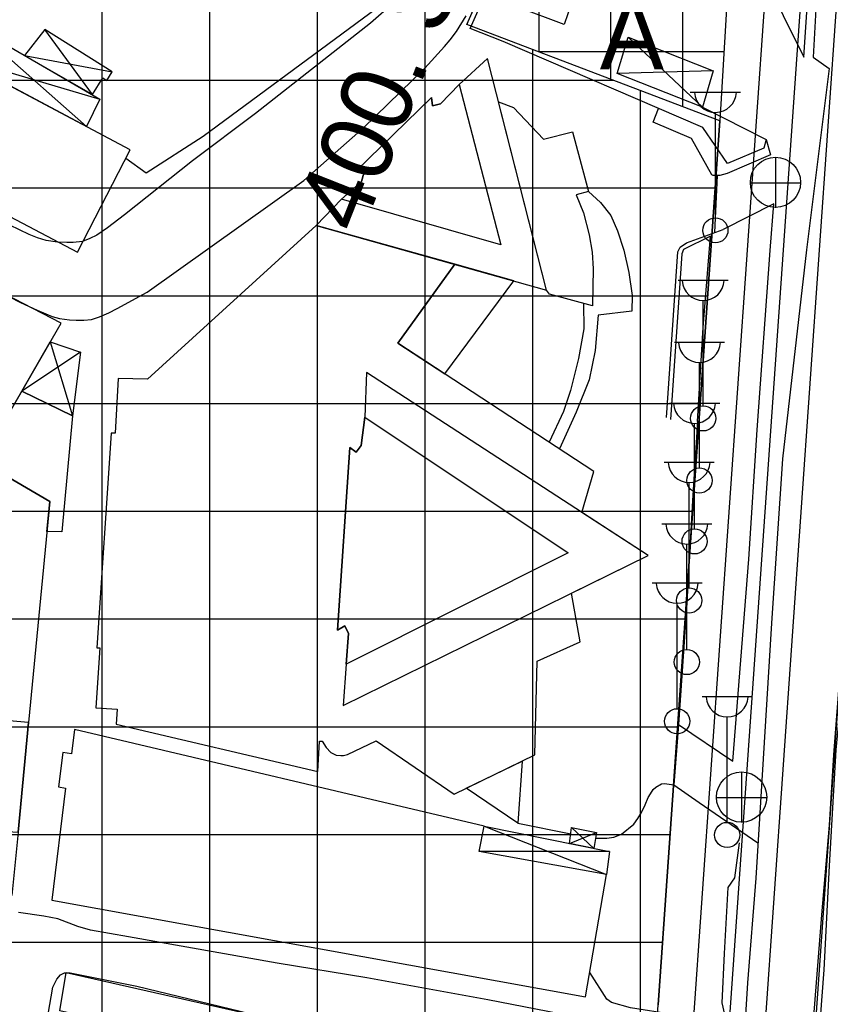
# Model space of a CAD drawing. Extents: x 417995 to 421451, y 4454518 to 4458015.
# Drawn here: x 420110.2 to 420223.1, y 4455373.1 to 4455510.2 of the extents above; entities that cross this region are included whole.
import ezdxf

# ---------------------------------------------------------------- set-up
doc = ezdxf.new("R2010")
doc.units = 0
for name, color, linetype in [('ADAKENARI', 7, 'Continuous'), ('B_Imalat', 7, 'Continuous'), ('B_Kapi', 7, 'Continuous'), ('B_Sundurma', 7, 'Continuous'), ('B_Teras', 7, 'Continuous'), ('B_Ticari', 7, 'Continuous'), ('KALDIRIM_FAT', 7, 'Continuous'), ('PL_BAKIM_AKARYAKIT', 7, 'Continuous'), ('PL_TİCARET', 7, 'Continuous'), ('S_Cad_Sok_Lambasi', 7, 'Continuous'), ('S_Rogar_Kapagi', 7, 'Continuous'), ('SEMBOL_FAT', 7, 'Continuous'), ('Sinir_Cit_bir_taraf', 7, 'Continuous'), ('Sinir_Duvar_tek_tarafa_ait', 7, 'Continuous'), ('Sinir_Ist_Duvari', 7, 'Continuous'), ('Sinir_Tel_bir_taraf', 7, 'Continuous'), ('TRFAT_AKARYAKITSERVİ', 7, 'Continuous'), ('TRFAT_TİCARET', 7, 'Continuous'), ('Y_Cadde_Yol', 7, 'Continuous'), ('Yol_Kaldirim_kenari_bordurtasi', 7, 'Continuous'), ('Yol_Sose', 7, 'Continuous')]:
    doc.layers.add(name, color=color, linetype=linetype)

msp = doc.modelspace()

# ---------------------------------------------------------------- linework, layer by layer
at = {"layer": 'ADAKENARI'}
for p, q in [((420172.52, 4455509.54), (420190.39, 4455549.96)), ((420210.34, 4455539.87), (420207.73, 4455496.12)), ((420207.73, 4455496.12), (420172.52, 4455509.54)), ((420207.73, 4455496.12), (420204.72, 4455452.72)), ((420204.72, 4455452.72), (420200.5, 4455392.26)), ((420200.5, 4455392.26), (420199.15, 4455373.07))]:
    msp.add_line(p, q, dxfattribs=at)
at = {"layer": 'B_Imalat'}
msp.add_lwpolyline([(420041.93, 4455518.07), (420118.28, 4455477.85), (420125.62, 4455492.07), (420049.45, 4455532.55)], close=True, dxfattribs=at)
at = {"layer": 'B_Kapi'}
for points in [[(420207.04, 4455480.58), (420207.44, 4455488.49)], [(420202.01, 4455412.09), (420201.36, 4455403.68)]]:
    msp.add_lwpolyline(points, dxfattribs=at)
at = {"layer": 'B_Sundurma'}
for p, q in [((420103.37, 4455509.59), (420119.53, 4455495.31)), ((420120.34, 4455499.76), (420113.72, 4455508.84)), ((420194.99, 4455507.76), (420205.34, 4455498.03)), ((420101.17, 4455505.07), (420121.39, 4455499.15)), ((420110.9, 4455505.23), (420123.1, 4455502.92)), ((420206.84, 4455503.07), (420193.46, 4455502.7)), ((420114.48, 4455465.36), (420117.55, 4455455.05)), ((420118.7, 4455463.89), (420110.49, 4455458.46)), ((420174.92, 4455397.93), (420191.96, 4455391.19)), ((420186.8, 4455395.53), (420190.55, 4455397.05)), ((420187.08, 4455397.76), (420190.2, 4455394.84)), ((420192.39, 4455394.4), (420174.23, 4455394.42))]:
    msp.add_line(p, q, dxfattribs=at)
for points in [[(420101.17, 4455505.07), (420103.37, 4455509.59), (420121.39, 4455499.15), (420119.53, 4455495.31)], [(420110.9, 4455505.23), (420120.34, 4455499.76), (420121.81, 4455502.12), (420122.34, 4455501.74), (420123.1, 4455502.92), (420113.72, 4455508.84)], [(420194.99, 4455507.76), (420206.84, 4455503.07), (420205.34, 4455498.03), (420193.46, 4455502.7)], [(420114.48, 4455465.36), (420118.7, 4455463.89), (420117.55, 4455455.05), (420110.49, 4455458.46)], [(420174.92, 4455397.93), (420192.39, 4455394.4), (420191.96, 4455391.19), (420174.23, 4455394.42)], [(420186.8, 4455395.53), (420187.08, 4455397.76), (420190.55, 4455397.05), (420190.2, 4455394.84)]]:
    msp.add_lwpolyline(points, close=True, dxfattribs=at)
at = {"layer": 'B_Teras'}
for points in [[(420171.43, 4455501.18), (420177.24, 4455478.86), (420155.05, 4455485.2), (420157.81, 4455487.69), (420158.14, 4455488.85), (420157.03, 4455489.13), (420167.6, 4455499.36), (420167.73, 4455498.22), (420168.83, 4455498.49)], [(420158.28, 4455454.85), (420186.63, 4455435.96), (420155.7, 4455420.5), (420156.01, 4455424.74), (420155.51, 4455425.81), (420154.48, 4455425.23), (420156.22, 4455450.64), (420157.07, 4455449.99), (420157.8, 4455450.9)], [(420104.95, 4455412.91), (420103.52, 4455397.88), (420105.38, 4455397.75), (420105.38, 4455397.39), (420110, 4455397.08), (420111.45, 4455412.34)]]:
    msp.add_lwpolyline(points, close=True, dxfattribs=at)
at = {"layer": 'B_Ticari'}
for points in [[(420187.61, 4455514.01), (420186.05, 4455509.54), (420179.59, 4455511.94), (420182.15, 4455519.47), (420182.52, 4455519.34), (420183.8, 4455523.12), (420184.1, 4455523.04), (420186.19, 4455528.59), (420191.33, 4455526.66), (420191.14, 4455526.33), (420189.5, 4455526.65), (420187.03, 4455514.12)], [(420175.38, 4455504.8), (420171.43, 4455501.18), (420168.83, 4455498.49), (420167.73, 4455498.22), (420167.6, 4455499.36), (420157.03, 4455489.13), (420158.14, 4455488.85), (420157.81, 4455487.69), (420155.05, 4455485.2), (420151.5, 4455481.56), (420183.61, 4455472.56)], [(420176.92, 4455498.76), (420179.02, 4455497.99), (420183.18, 4455493.54), (420187.23, 4455494.57), (420189.44, 4455486.29), (420187.75, 4455485.81), (420188.75, 4455483.3), (420189.54, 4455480.24), (420189.94, 4455477.83), (420190.1, 4455475.53), (420190, 4455470.37), (420184, 4455471.99), (420183.61, 4455472.56)], [(420151.5, 4455481.56), (420128.01, 4455460.16), (420123.95, 4455460.26), (420123.53, 4455452.62), (420122.94, 4455452.64), (420120.97, 4455422.74), (420121.39, 4455422.73), (420120.84, 4455414.4), (420123.8, 4455414.22), (420123.67, 4455412.12), (420151.76, 4455405.55), (420151.99, 4455409.74), (420152.33, 4455409.74), (420152.9, 4455408.9), (420153.57, 4455408.19), (420154.28, 4455407.83), (420154.93, 4455407.75), (420155.34, 4455407.75), (420155.89, 4455407.92), (420159.85, 4455409.79), (420170.73, 4455402.39), (420181.97, 4455407.86), (420182.31, 4455420.89), (420188.3, 4455423.61), (420187.1, 4455430.35), (420197.76, 4455435.59), (420188.53, 4455441.59), (420190.21, 4455447.3), (420162.91, 4455465.17), (420170.81, 4455476.15)], [(420169.43, 4455460.9), (420179.05, 4455473.84), (420170.81, 4455476.15), (420162.91, 4455465.17)], [(420097.62, 4455456.36), (420106.39, 4455451.36), (420115.97, 4455467.94), (420106.81, 4455472.7)], [(420158.53, 4455461.07), (420158.28, 4455454.85), (420157.8, 4455450.9), (420157.07, 4455449.99), (420156.22, 4455450.64), (420154.48, 4455425.23), (420155.51, 4455425.81), (420156.01, 4455424.74), (420155.7, 4455420.5), (420155.29, 4455414.71), (420197.76, 4455435.59)], [(420110.49, 4455458.46), (420117.55, 4455455.05), (420116.09, 4455438.88), (420114.01, 4455438.97), (420114.4, 4455443.12), (420101.91, 4455450.4), (420100.74, 4455448.33), (420094.99, 4455451.78), (420097.62, 4455456.36), (420106.39, 4455451.36)], [(420086.64, 4455440.04), (420087.55, 4455445.76), (420088.04, 4455445.69), (420088.62, 4455449.16), (420088.22, 4455449.31), (420089.37, 4455455.15), (420100.74, 4455448.33), (420101.91, 4455450.4), (420114.4, 4455443.12), (420111.45, 4455412.34), (420110, 4455397.08), (420109.11, 4455388.29), (420097.16, 4455390.09), (420097.35, 4455391.3), (420093.62, 4455391.86), (420093.56, 4455391.46), (420088.68, 4455392.21), (420095.27, 4455422.83), (420098.34, 4455437.73)], [(420117.86, 4455411.37), (420117.43, 4455408), (420116.24, 4455408.18), (420115.6, 4455403.39), (420116.6, 4455403.22), (420114.7, 4455387.64), (420189.05, 4455374.18), (420191.96, 4455391.19), (420174.23, 4455394.42), (420174.92, 4455397.93)], [(420180.19, 4455406.99), (420179.61, 4455398.34), (420172.41, 4455403.2)], [(420115.79, 4455372.21), (420116.67, 4455377.57), (420155.03, 4455368.88), (420154.03, 4455363.64)]]:
    msp.add_lwpolyline(points, close=True, dxfattribs=at)
at = {"layer": 'KALDIRIM_FAT'}
for p, q in [((420215.94, 4455540.77), (420179.4, 4455019.05)), ((420220.93, 4455540.45), (420184.39, 4455018.74)), ((420225.92, 4455540.14), (420189.38, 4455018.43)), ((420232.91, 4455539.7), (420196.37, 4455018))]:
    msp.add_line(p, q, dxfattribs=at)
at = {"layer": 'PL_BAKIM_AKARYAKIT'}
msp.add_lwpolyline([(420210.34, 4455539.87), (420207.73, 4455496.12), (420207.73, 4455496.12), (420172.52, 4455509.54), (420172.52, 4455509.54), (420190.39, 4455549.96), (420195.36, 4455552.2), (420207.7, 4455544.95), (420208.06, 4455544.74), (420209.7, 4455543.66), (420210.28, 4455542.59), (420210.47, 4455541.33)], close=True, dxfattribs=at)
at = {"layer": 'PL_TİCARET'}
msp.add_lwpolyline([(420188.54, 4455224.54), (420195.2, 4455314.87), (420199.15, 4455373.07), (420200.5, 4455392.26), (420204.72, 4455452.72), (420207.73, 4455496.12), (420207.73, 4455496.12), (420172.52, 4455509.54), (420172.52, 4455509.54), (420190.39, 4455549.96), (420195.36, 4455552.2), (420210.57, 4455543.27), (420211.61, 4455562.8), (420214.19, 4455614.16), (420222.97, 4455770), (420224.17, 4455789.96), (420227.34, 4455842.37), (420228.66, 4455862.28), (420230.08, 4455883.68), (420231.44, 4455905.4), (420232.85, 4455927.79), (420233.94, 4455946.2)], dxfattribs=at)
at = {"layer": 'S_Cad_Sok_Lambasi'}
for p, q in [((420203.63, 4455500.12), (420210.63, 4455500.12)), ((420207.13, 4455482.62), (420207.13, 4455497.29)), ((420201.93, 4455473.94), (420208.93, 4455473.94)), ((420205.43, 4455456.44), (420205.43, 4455471.12)), ((420201.41, 4455465.3), (420208.41, 4455465.3)), ((420204.91, 4455447.8), (420204.91, 4455462.48)), ((420200.73, 4455456.82), (420207.73, 4455456.82)), ((420204.23, 4455439.32), (420204.23, 4455454)), ((420199.97, 4455448.6), (420206.97, 4455448.6)), ((420203.47, 4455431.1), (420203.47, 4455445.78)), ((420199.65, 4455440.02), (420206.65, 4455440.02)), ((420203.15, 4455422.52), (420203.15, 4455437.2)), ((420198.3, 4455431.78), (420205.3, 4455431.78)), ((420201.8, 4455414.28), (420201.8, 4455428.96)), ((420205.27, 4455415.96), (420212.27, 4455415.96)), ((420208.77, 4455398.46), (420208.77, 4455413.13))]:
    msp.add_line(p, q, dxfattribs=at)
for centre in [(420207.13, 4455480.87), (420205.43, 4455454.69), (420204.91, 4455446.05), (420204.23, 4455437.57), (420203.47, 4455429.35), (420203.15, 4455420.77), (420201.8, 4455412.53), (420208.77, 4455396.71)]:
    msp.add_circle(centre, 1.75, dxfattribs=at)
for centre in [(420207.13, 4455500.22), (420205.43, 4455474.04), (420204.91, 4455465.41), (420204.23, 4455456.93), (420203.47, 4455448.71), (420203.15, 4455440.13), (420201.8, 4455431.89), (420208.77, 4455416.06)]:
    msp.add_arc(centre, 2.93, 183.298, 356.9072, dxfattribs=at)
at = {"layer": 'S_Rogar_Kapagi'}
for p, q in [((420215.55, 4455484.02), (420215.55, 4455491.02)), ((420211.98, 4455487.48), (420218.98, 4455487.48)), ((420210.83, 4455398.44), (420210.83, 4455405.44)), ((420207.26, 4455401.9), (420214.26, 4455401.9))]:
    msp.add_line(p, q, dxfattribs=at)
for centre in [(420215.5, 4455487.55), (420210.78, 4455401.97)]:
    msp.add_circle(centre, 3.5, dxfattribs=at)
at = {"layer": 'Sinir_Cit_bir_taraf'}
msp.add_lwpolyline([(420188.76, 4455470.7), (420188.79, 4455467.17), (420188.06, 4455463.01), (420186.95, 4455458.56), (420185.98, 4455455.64), (420183.95, 4455451.4)], dxfattribs=at)
at = {"layer": 'Sinir_Duvar_tek_tarafa_ait'}
for points in [[(420167.78, 4455524.23), (420163.77, 4455514.62), (420135.75, 4455493.95), (420127.85, 4455488.83), (420124.99, 4455490.85)], [(420206.61, 4455371.15), (420208.43, 4455371.71), (420208.06, 4455373.32), (420208.39, 4455380.19), (420208.9, 4455389.39), (420209.83, 4455390.74), (420210.47, 4455395.61)]]:
    msp.add_lwpolyline(points, dxfattribs=at)
at = {"layer": 'Sinir_Ist_Duvari'}
for points in [[(420172.99, 4455508.98), (420174.98, 4455513.5)], [(420204.65, 4455454.28), (420205.44, 4455467.34), (420206.44, 4455480.06), (420202.69, 4455478.21), (420202.44, 4455477.62), (420200.88, 4455454.56)], [(420226.85, 4455423.47), (420225.33, 4455423.54), (420223.92, 4455408.55), (420222.97, 4455392.41), (420222.24, 4455377.94), (420220.94, 4455360.82), (420219.98, 4455345.34), (420218.65, 4455322.08)]]:
    msp.add_lwpolyline(points, dxfattribs=at)
at = {"layer": 'Sinir_Tel_bir_taraf'}
for points in [[(420205.34, 4455498.03), (420214.2, 4455493.5), (420213.88, 4455492.33), (420208.8, 4455490.16), (420205.37, 4455495.2), (420177.58, 4455507.15), (420172.99, 4455508.98)], [(420200.34, 4455454.8), (420201.37, 4455470.4), (420201.89, 4455477.87), (420202.24, 4455478.54), (420203.09, 4455479.11), (420208.19, 4455481.01)], [(420206.61, 4455371.15), (420201.2, 4455371.7), (420195.3, 4455372.66), (420192.67, 4455373.37), (420192, 4455373.86), (420189.63, 4455377.56)]]:
    msp.add_lwpolyline(points, dxfattribs=at)
at = {"layer": 'TRFAT_AKARYAKITSERVİ'}
for p, q in [((420182.54, 4455513.49), (420182.54, 4455505.72)), ((420192.54, 4455513.49), (420192.54, 4455501.91)), ((420202.54, 4455513.49), (420202.54, 4455498.1)), ((420172.54, 4455509.6), (420172.54, 4455509.53)), ((420182.42, 4455505.77), (420208.31, 4455505.77))]:
    msp.add_line(p, q, dxfattribs=at)
at = {"layer": 'TRFAT_TİCARET'}
for p, q in [((420166.68, 4455199.52), (420166.68, 4456009.42)), ((420151.68, 4455202.28), (420151.68, 4455965.68)), ((420136.68, 4455205.03), (420136.68, 4455929.15)), ((420121.68, 4455207.79), (420121.68, 4455897.66)), ((420181.68, 4455196.77), (420181.68, 4455506.05)), ((419811.18, 4455501.77), (420192.89, 4455501.77)), ((420196.68, 4455336.59), (420196.68, 4455500.33)), ((419812.07, 4455486.77), (420207.08, 4455486.77)), ((419812.97, 4455471.77), (420206.04, 4455471.77)), ((419813.87, 4455456.77), (420205, 4455456.77)), ((419814.76, 4455441.77), (420203.95, 4455441.77)), ((419815.66, 4455426.77), (420202.91, 4455426.77)), ((419817.03, 4455411.77), (420201.86, 4455411.77)), ((419818.02, 4455396.77), (420200.81, 4455396.77)), ((419817.48, 4455381.77), (420199.76, 4455381.77))]:
    msp.add_line(p, q, dxfattribs=at)
at = {"layer": 'Yol_Kaldirim_kenari_bordurtasi'}
for points in [[(420220.61, 4455549.03), (420219.92, 4455548.14), (420219.51, 4455546.9), (420217.83, 4455540.32), (420217, 4455536.74), (420215.93, 4455530.29), (420214.65, 4455518.3), (420214.55, 4455515.65), (420214.7, 4455514.65), (420216.57, 4455510.77), (420219.46, 4455504.99), (420220.39, 4455518.94)], [(420214.2, 4455493.5), (420214.81, 4455491.37), (420208.75, 4455488.78), (420207.75, 4455488.49), (420207.19, 4455488.5), (420206.81, 4455488.52), (420206.62, 4455488.61), (420203.79, 4455493.65), (420198.44, 4455495.94), (420199.19, 4455497.85)], [(420189.44, 4455486.29), (420191.11, 4455484.73), (420192.55, 4455482.94), (420193.47, 4455480.81), (420194.36, 4455478.13), (420195.09, 4455475.02), (420195.55, 4455471.81), (420195.49, 4455469.63), (420190.82, 4455469.05), (420190.38, 4455464.16), (420189.53, 4455460.04), (420187.75, 4455455.54), (420185.39, 4455450.46)], [(420204.65, 4455454.28), (420203.92, 4455443.26), (420203.13, 4455429.03), (420202.01, 4455412.09), (420209.54, 4455406.98), (420211.8, 4455435.09), (420212.96, 4455453.08), (420214.76, 4455478.05), (420215.25, 4455484.57), (420208.19, 4455481.01)], [(420190.43, 4455396.28), (420192.01, 4455396.25), (420193, 4455396.38), (420194.03, 4455396.8), (420195.79, 4455398.2), (420196.33, 4455399), (420196.83, 4455399.85), (420197.36, 4455400.92), (420197.77, 4455401.92), (420198.09, 4455402.45), (420198.44, 4455403.01), (420198.81, 4455403.37), (420199.63, 4455403.82), (420200.04, 4455403.88), (420201.36, 4455403.68), (420204.88, 4455401.21), (420213.05, 4455395.63)], [(420179.61, 4455398.34), (420186.97, 4455396.86)]]:
    msp.add_lwpolyline(points, dxfattribs=at)
at = {"layer": 'Yol_Sose'}
for points in [[(420221.75, 4455523.41), (420220.77, 4455504.97), (420222.96, 4455503.39), (420219.83, 4455478.14), (420216.5, 4455449.07), (420214.94, 4455426.2), (420212.75, 4455390.67), (420211.61, 4455376.11), (420211.32, 4455371.64), (420211.14, 4455370.75), (420210.86, 4455370.18), (420210.33, 4455369.73), (420209.41, 4455369.34), (420207.62, 4455369.06), (420205.34, 4455368.83), (420202.46, 4455368.79), (420198.81, 4455369.21)], [(420015.86, 4455522.19), (420042.53, 4455508.25), (420071.59, 4455491.6), (420104.17, 4455473.97), (420110.32, 4455470.82), (420112.63, 4455469.77), (420113.86, 4455469.25), (420114.73, 4455468.88), (420115.76, 4455468.6), (420117.13, 4455468.42), (420118.08, 4455468.37), (420119.14, 4455468.37), (420120.23, 4455468.46), (420121.35, 4455468.85), (420122.62, 4455469.4), (420123.81, 4455469.97), (420127.95, 4455472.25), (420149.79, 4455487.8), (420158.13, 4455495.12), (420166.66, 4455503.43), (420169.41, 4455506.44), (420170.18, 4455507.4), (420171.04, 4455508.56), (420172.39, 4455510.71)], [(420162.39, 4455512.59), (420159.08, 4455509.72), (420143.08, 4455497.12), (420134.29, 4455490.53), (420124.82, 4455483.03), (420122.46, 4455481.21), (420120.94, 4455480.2), (420119.98, 4455479.72), (420118.98, 4455479.32), (420117.64, 4455479.18), (420116.77, 4455479.19), (420115.49, 4455479.24), (420113.9, 4455479.46), (420112.7, 4455479.81), (420111.55, 4455480.28), (420106.12, 4455482.9), (420081.68, 4455495.59), (420057.33, 4455508.38), (420041.82, 4455516.58)], [(420217.96, 4455322.58), (420218.95, 4455339.33), (420219.8, 4455354.83), (420220.58, 4455367.9), (420221.94, 4455385.58), (420223.04, 4455398.06), (420223.63, 4455407.88), (420224.55, 4455419.86), (420225.42, 4455430.33), (420226.92, 4455443.13), (420227.96, 4455457.65), (420228.89, 4455470.32), (420229.8, 4455481.61), (420231.16, 4455503.75), (420231.95, 4455516.36)], [(420198.81, 4455369.21), (420175.41, 4455373.74), (420158.57, 4455376.82), (420146.09, 4455378.85), (420125.38, 4455382.52), (420120.07, 4455383.45), (420118.33, 4455383.98), (420115.53, 4455385.01), (420113.58, 4455385.38), (420110.05, 4455385.92)], [(420110.88, 4455352.7), (420114.84, 4455375.5), (420115.4, 4455376.62), (420115.9, 4455377.24), (420116.46, 4455377.51), (420117.24, 4455377.53), (420126.52, 4455375.67), (420159.9, 4455367.6), (420175.99, 4455363.71), (420184.47, 4455361.15), (420191.07, 4455358.6), (420191.9, 4455358.16), (420192.36, 4455357.84), (420192.96, 4455357.29), (420193.53, 4455356.51), (420193.86, 4455355.64), (420194.79, 4455353.1), (420196.42, 4455348.62), (420197.39, 4455345.24)]]:
    msp.add_lwpolyline(points, dxfattribs=at)

# ---------------------------------------------------------------- texts
at = {"layer": 'SEMBOL_FAT'}
msp.add_text('A', height=10, dxfattribs=at).set_placement((420191.03, 4455503.29))
at = {"layer": 'Y_Cadde_Yol'}
msp.add_text('400. Sokak', height=10, rotation=68.4733, dxfattribs=at).set_placement((420157.77, 4455480.04))

doc.saveas('drawing.dxf')
